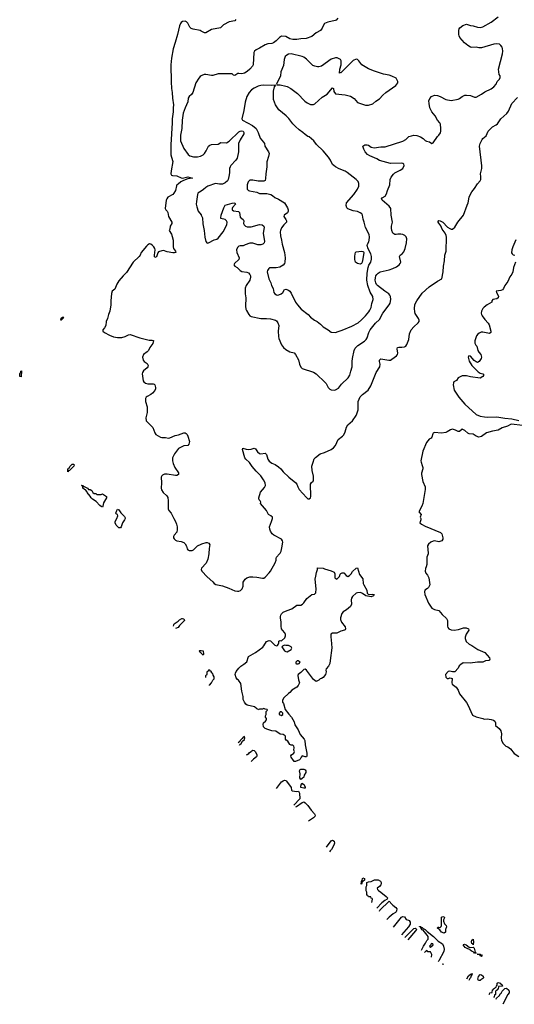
# Model space of a CAD drawing. Header units: inches. Extents: x 1834610 to 2027685, y 642842 to 774116.
# Tile 385 of 632: x 1987369 to 1994546, y 653466 to 667746. Entities that reach past the tile are written whole.
import ezdxf

# ---------------------------------------------------------------- set-up
doc = ezdxf.new("R2010")
doc.units = ezdxf.units.IN
doc.header["$MEASUREMENT"] = 0
for name, color, linetype in [('B9685', 7, 'Continuous'), ('B9686', 7, 'Continuous'), ('B9695', 7, 'Continuous'), ('B9696', 7, 'Continuous')]:
    doc.layers.add(name, color=color, linetype=linetype)

msp = doc.modelspace()

# ---------------------------------------------------------------- linework, layer by layer
at = {"layer": 'B9685', "color": 5, "elevation": 160}
for points in [[(1989603, 658952), (1989604, 658970), (1989610, 658982), (1989670, 659022), (1989690, 659042), (1989720, 659060), (1989730, 659062), (1989750, 659056), (1989761, 659030), (1989690, 658958), (1989670, 658929), (1989632, 658918)], [(1990000, 658559), (1989989, 658570), (1989978, 658590), (1989982, 658598), (1990000, 658595)]]:
    msp.add_lwpolyline(points, dxfattribs=at)
at = {"layer": 'B9686', "color": 5}
for points, elevation in [([(1990000, 667582), (1989988, 667588), (1989884, 667610), (1989859, 667619), (1989838, 667638), (1989810, 667694), (1989790, 667714), (1989770, 667725), (1989730, 667722), (1989710, 667705), (1989701, 667690), (1989690, 667659), (1989661, 667530), (1989623, 667417), (1989598, 667322), (1989574, 667190), (1989563, 667090), (1989565, 666845), (1989572, 666750), (1989582, 666690), (1989586, 666610), (1989600, 666510), (1989594, 666470), (1989596, 666410), (1989580, 666310), (1989581, 666250), (1989560, 665930), (1989564, 665784), (1989571, 665751), (1989592, 665690), (1989566, 665554), (1989563, 665510), (1989571, 665491), (1989584, 665484), (1989650, 665480), (1989710, 665453), (1989730, 665450), (1989810, 665467), (1989878, 665450), (1989810, 665437), (1989744, 665416), (1989705, 665395), (1989670, 665362), (1989650, 665350), (1989643, 665337), (1989629, 665270), (1989607, 665230), (1989590, 665210), (1989520, 665170), (1989503, 665150), (1989494, 665130), (1989481, 665010), (1989491, 664990), (1989510, 664970), (1989519, 664950), (1989526, 664890), (1989579, 664810), (1989577, 664790), (1989551, 664750), (1989550, 664710), (1989538, 664690), (1989570, 664636), (1989583, 664603), (1989595, 664550), (1989595, 664450), (1989600, 664430), (1989628, 664390), (1989636, 664370), (1989615, 664365), (1989590, 664365), (1989510, 664380), (1989458, 664398), (1989430, 664396), (1989383, 664377), (1989374, 664366), (1989352, 664308), (1989330, 664296), (1989324, 664310), (1989324, 664330), (1989333, 664407), (1989330, 664430), (1989317, 664450), (1989290, 664478), (1989270, 664491), (1989253, 664493), (1989230, 664483), (1989210, 664462), (1989132, 664370), (1989117, 664330), (1989102, 664310), (1989018, 664230), (1988921, 664079), (1988870, 664030), (1988810, 663961), (1988778, 663910), (1988750, 663836), (1988710, 663807), (1988703, 663777), (1988692, 663670), (1988691, 663609), (1988679, 663521), (1988656, 663470), (1988643, 663410), (1988624, 663370), (1988617, 663310), (1988601, 663279), (1988576, 663250), (1988578, 663230), (1988598, 663210), (1988673, 663170), (1988730, 663148), (1988790, 663135), (1988850, 663136), (1988901, 663150), (1988950, 663177), (1988970, 663181), (1989112, 663130), (1989250, 663100), (1989290, 663099), (1989311, 663091), (1989301, 663050), (1989256, 662990), (1989236, 662950), (1989218, 662930), (1989167, 662890), (1989151, 662850), (1989162, 662810), (1989176, 662790), (1989219, 662759), (1989233, 662730), (1989230, 662710), (1989221, 662699), (1989165, 662655), (1989149, 662630), (1989144, 662610), (1989161, 662510), (1989172, 662492), (1989195, 662475), (1989230, 662466), (1989304, 662464), (1989319, 662459), (1989331, 662450), (1989341, 662410), (1989339, 662390), (1989331, 662370), (1989298, 662330), (1989270, 662310), (1989217, 662283), (1989204, 662270), (1989196, 662250), (1989197, 662210), (1989217, 662130), (1989221, 662090), (1989218, 662050), (1989201, 661970), (1989205, 661930), (1989302, 661830), (1989330, 661752), (1989345, 661730), (1989411, 661691), (1989430, 661684), (1989484, 661684), (1989530, 661679), (1989550, 661682), (1989627, 661713), (1989674, 661726), (1989750, 661755), (1989770, 661753), (1989785, 661745), (1989799, 661730), (1989810, 661705), (1989831, 661630), (1989825, 661590), (1989810, 661572), (1989750, 661567), (1989674, 661526), (1989615, 661450), (1989588, 661390), (1989587, 661350), (1989594, 661310), (1989622, 661250), (1989674, 661174), (1989673, 661150), (1989650, 661136), (1989630, 661134), (1989510, 661153), (1989470, 661153), (1989440, 661140), (1989430, 661130), (1989423, 661110), (1989427, 661030), (1989423, 660950), (1989428, 660928), (1989450, 660890), (1989502, 660842), (1989518, 660818), (1989525, 660770), (1989523, 660650), (1989533, 660630), (1989567, 660587), (1989604, 660510), (1989629, 660469), (1989643, 660430), (1989652, 660390), (1989656, 660350), (1989647, 660313), (1989611, 660270), (1989600, 660250), (1989602, 660230), (1989610, 660216), (1989630, 660196), (1989647, 660187), (1989710, 660180), (1989750, 660165), (1989770, 660144), (1989790, 660110), (1989800, 660070), (1989810, 660055), (1989830, 660046), (1989870, 660047), (1989890, 660055), (1989950, 660113), (1990000, 660139)], 180), ([(1990000, 666932), (1989990, 666924), (1989970, 666899), (1989927, 666830), (1989881, 666690), (1989860, 666660), (1989826, 666630), (1989816, 666610), (1989807, 666553), (1989770, 666469), (1989742, 666390), (1989725, 666290), (1989723, 666170), (1989704, 666070), (1989701, 665990), (1989750, 665877), (1989816, 665790), (1989840, 665770), (1989890, 665755), (1989950, 665757), (1989993, 665767), (1990000, 665771)], 220), ([(1990000, 665259), (1989955, 665230), (1989947, 665213), (1989933, 665107), (1989932, 665070), (1989938, 665030), (1989957, 664970), (1990000, 664915)], 220)]:
    msp.add_lwpolyline(points, dxfattribs=dict(at, elevation=elevation))
at = {"layer": 'B9686', "color": 5, "elevation": 160}
for points in [[(1987970, 663386), (1987964, 663390), (1987970, 663415), (1987990, 663431), (1988012, 663432), (1988006, 663426), (1987994, 663426), (1987999, 663419), (1987997, 663410)], [(1987390, 662568), (1987369, 662569), (1987369, 662610), (1987370, 662614), (1987382, 662618), (1987388, 662650), (1987394, 662654)], [(1988070, 661188), (1988066, 661190), (1988069, 661230), (1988082, 661238), (1988102, 661270), (1988130, 661298), (1988150, 661302), (1988158, 661290), (1988154, 661270), (1988090, 661206), (1988078, 661202)], [(1988294, 660974), (1988306, 660974), (1988354, 660950), (1988370, 660934), (1988392, 660932), (1988418, 660918), (1988432, 660890), (1988450, 660872), (1988472, 660872), (1988490, 660862), (1988550, 660862), (1988570, 660871), (1988630, 660831), (1988630, 660810), (1988583, 660737), (1988578, 660690), (1988570, 660678), (1988550, 660685), (1988530, 660699), (1988477, 660757), (1988424, 660790), (1988404, 660810), (1988394, 660834), (1988350, 660889), (1988345, 660905), (1988325, 660925), (1988308, 660930), (1988284, 660950), (1988287, 660967), (1988282, 660982), (1988266, 660990), (1988270, 660994), (1988290, 660992)], [(1988810, 660374), (1988770, 660417), (1988753, 660450), (1988753, 660470), (1988779, 660510), (1988795, 660550), (1988788, 660568), (1988770, 660578), (1988762, 660590), (1988779, 660630), (1988790, 660645), (1988810, 660637), (1988836, 660596), (1988890, 660541), (1988898, 660522), (1988899, 660510), (1988891, 660490), (1988859, 660450), (1988842, 660390), (1988830, 660378)]]:
    msp.add_lwpolyline(points, close=True, dxfattribs=at)
at = {"layer": 'B9695', "color": 5}
for points, elevation in [([(1990114, 660000), (1990100, 659920), (1990075, 659865), (1990008, 659792), (1990003, 659770), (1990011, 659750), (1990087, 659667), (1990173, 659593), (1990190, 659571), (1990215, 659555), (1990310, 659536), (1990403, 659503), (1990490, 659463), (1990530, 659456), (1990550, 659458), (1990572, 659468), (1990596, 659490), (1990610, 659530), (1990613, 659590), (1990639, 659630), (1990665, 659650), (1990710, 659665), (1990750, 659665), (1990810, 659663), (1990890, 659644), (1990910, 659647), (1990930, 659661), (1990990, 659724), (1991009, 659750), (1991078, 659870), (1991091, 659909), (1991090, 659930), (1991096, 659950), (1991138, 660000)], 180), ([(1993294, 660000), (1993275, 659950), (1993274, 659846), (1993267, 659810), (1993256, 659784), (1993250, 659750), (1993260, 659720), (1993285, 659690), (1993305, 659650), (1993318, 659550), (1993302, 659510), (1993285, 659495), (1993245, 659470), (1993241, 659450), (1993247, 659410), (1993303, 659283), (1993351, 659211), (1993390, 659191), (1993450, 659178), (1993500, 659120), (1993560, 659060), (1993576, 659030), (1993576, 658950), (1993581, 658930), (1993598, 658910), (1993630, 658897), (1993674, 658894), (1993736, 658904), (1993810, 658927), (1993847, 658927), (1993882, 658910), (1993886, 658890), (1993846, 658834), (1993831, 658790), (1993831, 658770), (1993847, 658730), (1993890, 658690), (1993930, 658670), (1994018, 658610), (1994118, 658570), (1994185, 658490), (1994191, 658470), (1994185, 658455), (1994174, 658450), (1994130, 658445), (1994090, 658430), (1994011, 658429), (1993907, 658413), (1993804, 658416), (1993768, 658392), (1993747, 658373), (1993730, 658342), (1993682, 658290), (1993650, 658286), (1993610, 658299), (1993587, 658293), (1993547, 658250), (1993551, 658210), (1993570, 658191), (1993590, 658192), (1993610, 658202), (1993630, 658198), (1993642, 658190), (1993638, 658130), (1993645, 658110), (1993704, 658064), (1993730, 658022), (1993751, 657970), (1993850, 657845), (1993871, 657810), (1993937, 657657), (1993990, 657636), (1994091, 657611), (1994110, 657602), (1994150, 657605), (1994210, 657598), (1994245, 657585), (1994262, 657570), (1994272, 657550), (1994274, 657510), (1994326, 657466), (1994351, 657431), (1994358, 657390), (1994356, 657330), (1994362, 657290), (1994382, 657250), (1994422, 657210), (1994450, 657198), (1994490, 657171), (1994545, 657105), (1994610, 657059)], 180), ([(1990000, 658595), (1990031, 658590), (1990037, 658543), (1990030, 658529), (1990000, 658559)], 160), ([(1990121, 658091), (1990124, 658096), (1990151, 658130), (1990171, 658169), (1990190, 658188), (1990190, 658214), (1990177, 658237), (1990170, 658262), (1990152, 658272), (1990150, 658294), (1990138, 658298), (1990130, 658314), (1990107, 658313), (1990102, 658298), (1990086, 658290), (1990086, 658250), (1990082, 658238), (1990066, 658230), (1990063, 658207)], 160), ([(1990559, 657225), (1990565, 657235), (1990582, 657250), (1990600, 657280), (1990630, 657308), (1990638, 657330), (1990630, 657351), (1990610, 657342), (1990599, 657321), (1990570, 657292), (1990562, 657278), (1990537, 657257)], 160), ([(1990659, 657082), (1990669, 657091), (1990695, 657105), (1990703, 657117), (1990726, 657130), (1990736, 657144), (1990750, 657151), (1990770, 657145), (1990785, 657130), (1990811, 657090), (1990811, 657069), (1990804, 657056), (1990760, 657020), (1990727, 656986)], 160), ([(1991093, 656594), (1991125, 656635), (1991170, 656691), (1991190, 656706), (1991210, 656715), (1991231, 656711), (1991242, 656702), (1991310, 656612), (1991312, 656572), (1991322, 656562), (1991390, 656551), (1991415, 656555), (1991430, 656530), (1991435, 656445), (1991346, 656355)], 160), ([(1991374, 656328), (1991384, 656336), (1991466, 656394), (1991490, 656401), (1991510, 656390), (1991550, 656351), (1991600, 656280), (1991646, 656230), (1991655, 656210), (1991651, 656190), (1991632, 656170), (1991558, 656121)], 160), ([(1991819, 655746), (1991890, 655835), (1991910, 655847), (1991930, 655831), (1991935, 655805), (1991925, 655775), (1991892, 655710), (1991872, 655690), (1991866, 655678)], 160), ([(1992480, 654943), (1992486, 654990), (1992482, 655002), (1992467, 655007), (1992462, 655022), (1992430, 655026), (1992422, 655042), (1992406, 655050), (1992406, 655090), (1992398, 655110), (1992398, 655170), (1992406, 655190), (1992406, 655230), (1992430, 655242), (1992470, 655246), (1992518, 655270), (1992570, 655270), (1992602, 655250), (1992613, 655230), (1992613, 655210), (1992610, 655199), (1992590, 655173), (1992554, 655150), (1992562, 655130), (1992575, 655115), (1992610, 655094), (1992686, 655030), (1992705, 655010), (1992702, 654990), (1992668, 654972), (1992625, 654935), (1992553, 654859)], 160), ([(1992588, 654818), (1992595, 654830), (1992730, 654962), (1992770, 654920), (1992782, 654902), (1992825, 654870), (1992839, 654850), (1992838, 654822), (1992833, 654807), (1992824, 654796), (1992790, 654778), (1992730, 654729), (1992696, 654695)], 160), ([(1992794, 654586), (1992909, 654731), (1992930, 654739), (1992950, 654734), (1992976, 654696), (1993010, 654686), (1993019, 654679), (1993037, 654657), (1993036, 654630), (1993011, 654589), (1992910, 654472)], 160), ([(1992959, 654433), (1993090, 654565), (1993114, 654570), (1993122, 654562), (1993125, 654550), (1993111, 654529), (1993003, 654399)], 160), ([(1993198, 654250), (1993229, 654311), (1993258, 654350), (1993278, 654390), (1993295, 654410), (1993294, 654450), (1993282, 654470), (1993221, 654541), (1993210, 654546), (1993201, 654561), (1993189, 654570), (1993187, 654587), (1993170, 654589), (1993170, 654594), (1993190, 654591), (1993198, 654578)], 160), ([(1993198, 654578), (1993210, 654579), (1993223, 654563), (1993250, 654550), (1993280, 654520), (1993371, 654450), (1993440, 654380), (1993504, 654344), (1993518, 654310), (1993527, 654267), (1993523, 654230), (1993450, 654098), (1993441, 654084)], 160), ([(1993342, 654150), (1993342, 654150), (1993348, 654190), (1993330, 654226), (1993290, 654226), (1993282, 654242), (1993270, 654246), (1993243, 654219)], 160), ([(1993505, 654048), (1993506, 654050), (1993512, 654052), (1993512, 654044)], 160), ([(1993855, 653836), (1993883, 653877), (1993910, 653902), (1993918, 653902), (1993934, 653914), (1993931, 653890), (1993921, 653879), (1993911, 653850), (1993900, 653840), (1993886, 653812)], 160), ([(1994175, 653612), (1994186, 653614), (1994189, 653631), (1994222, 653638), (1994230, 653674), (1994242, 653678), (1994246, 653690), (1994262, 653698), (1994266, 653710), (1994282, 653718), (1994286, 653730), (1994298, 653742), (1994298, 653770), (1994310, 653782), (1994342, 653770), (1994355, 653755), (1994371, 653750), (1994374, 653730), (1994318, 653722), (1994313, 653687), (1994298, 653682), (1994293, 653667), (1994278, 653662), (1994274, 653650), (1994274, 653610), (1994258, 653602), (1994254, 653570), (1994244, 653565)], 160), ([(1994281, 653538), (1994282, 653538), (1994287, 653553), (1994330, 653594), (1994342, 653618), (1994355, 653625), (1994370, 653654), (1994410, 653694), (1994430, 653698), (1994465, 653670), (1994472, 653650), (1994472, 653630), (1994450, 653606), (1994381, 653466)], 160)]:
    msp.add_lwpolyline(points, dxfattribs=dict(at, elevation=elevation))
at = {"layer": 'B9695', "color": 5, "elevation": 160}
for points in [[(1992431, 659411), (1992490, 659415), (1992513, 659407), (1992502, 659390), (1992470, 659375), (1992390, 659390), (1992344, 659424), (1992316, 659436), (1992270, 659435), (1992252, 659428), (1992198, 659382), (1992184, 659356), (1992178, 659330), (1992184, 659270), (1992170, 659234), (1992110, 659187), (1992063, 659157), (1992044, 659136), (1992026, 659070), (1992026, 659046), (1992036, 659010), (1992090, 658939), (1992097, 658910), (1992090, 658895), (1992082, 658890), (1992030, 658878), (1991971, 658850), (1991910, 658849), (1991886, 658834), (1991883, 658790), (1991890, 658750), (1991897, 658637), (1991876, 658450), (1991868, 658410), (1991850, 658370), (1991816, 658330), (1991811, 658310), (1991814, 658286), (1991805, 658250), (1991774, 658206), (1991750, 658189), (1991730, 658188), (1991710, 658169), (1991670, 658149), (1991630, 658175), (1991532, 658312), (1991510, 658325), (1991490, 658321), (1991450, 658276), (1991411, 658250), (1991404, 658236), (1991416, 658170), (1991430, 658130), (1991410, 658089), (1991390, 658067), (1991320, 658020), (1991290, 657989), (1991267, 657973), (1991202, 657910), (1991184, 657876), (1991182, 657850), (1991198, 657830), (1991223, 657743), (1991273, 657673), (1991311, 657630), (1991350, 657562), (1991360, 657520), (1991410, 657445), (1991439, 657379), (1991497, 657310), (1991507, 657290), (1991512, 657230), (1991536, 657110), (1991535, 657065), (1991530, 657056), (1991510, 657056), (1991470, 657069), (1991451, 657050), (1991438, 657022), (1991427, 657013), (1991370, 656986), (1991350, 656986), (1991343, 657003), (1991309, 657050), (1991304, 657070), (1991314, 657086), (1991348, 657110), (1991355, 657130), (1991349, 657150), (1991354, 657190), (1991349, 657209), (1991330, 657224), (1991310, 657225), (1991290, 657235), (1991260, 657280), (1991236, 657296), (1991228, 657310), (1991228, 657350), (1991220, 657360), (1991190, 657378), (1991150, 657384), (1991085, 657425), (1991028, 657430), (1990969, 657450), (1990930, 657467), (1990907, 657490), (1990901, 657530), (1990909, 657549), (1990938, 657570), (1990948, 657590), (1990948, 657610), (1990938, 657630), (1990938, 657650), (1990946, 657670), (1990946, 657710), (1990966, 657730), (1990962, 657742), (1990930, 657746), (1990910, 657758), (1990892, 657748), (1990850, 657748), (1990830, 657738), (1990825, 657745), (1990810, 657749), (1990801, 657761), (1990778, 657778), (1990670, 657805), (1990650, 657821), (1990630, 657849), (1990610, 657888), (1990610, 657930), (1990590, 658006), (1990577, 658117), (1990546, 658166), (1990530, 658175), (1990510, 658202), (1990496, 658250), (1990501, 658270), (1990510, 658291), (1990550, 658341), (1990579, 658370), (1990621, 658399), (1990665, 658435), (1990690, 658512), (1990792, 658568), (1990895, 658645), (1990913, 658667), (1990950, 658730), (1990990, 658743), (1991010, 658737), (1991070, 658676), (1991094, 658666), (1991109, 658671), (1991118, 658682), (1991129, 658710), (1991130, 658734), (1991150, 658742), (1991170, 658738), (1991217, 658783), (1991228, 658810), (1991227, 658830), (1991214, 658854), (1991180, 658890), (1991170, 658910), (1991162, 658950), (1991161, 659010), (1991153, 659070), (1991153, 659090), (1991159, 659110), (1991170, 659131), (1991190, 659151), (1991250, 659179), (1991317, 659203), (1991390, 659254), (1991450, 659257), (1991472, 659268), (1991492, 659288), (1991535, 659350), (1991609, 659410), (1991645, 659415), (1991666, 659434), (1991672, 659490), (1991654, 659630), (1991666, 659674), (1991674, 659726), (1991688, 659770), (1991690, 659794), (1991772, 659792), (1991790, 659782), (1991890, 659752), (1991930, 659732), (1991942, 659710), (1991942, 659650), (1991970, 659632), (1992008, 659670), (1992018, 659702), (1992030, 659714), (1992050, 659722), (1992070, 659722), (1992105, 659685), (1992130, 659672), (1992155, 659685), (1992178, 659710), (1992196, 659744), (1992250, 659792), (1992270, 659794), (1992300, 659700), (1992350, 659638), (1992353, 659570), (1992361, 659550), (1992407, 659470), (1992411, 659431), (1992418, 659418)], [(1991210, 658675), (1991180, 658660), (1991172, 658650), (1991210, 658591), (1991230, 658581), (1991250, 658579), (1991308, 658610), (1991318, 658630), (1991308, 658650), (1991270, 658669), (1991230, 658669)], [(1991410, 658448), (1991393, 658447), (1991374, 658430), (1991374, 658410), (1991385, 658405), (1991410, 658405), (1991426, 658410), (1991438, 658430)], [(1991170, 657706), (1991150, 657706), (1991134, 657690), (1991134, 657670), (1991170, 657654), (1991186, 657670), (1991186, 657690)], [(1991450, 656728), (1991435, 656750), (1991437, 656810), (1991429, 656851), (1991438, 656870), (1991450, 656876), (1991490, 656877), (1991510, 656866), (1991523, 656850), (1991522, 656830), (1991497, 656790), (1991490, 656762), (1991470, 656739)], [(1991490, 656599), (1991448, 656608), (1991449, 656630), (1991458, 656662), (1991466, 656670), (1991470, 656671), (1991478, 656658), (1991490, 656653), (1991510, 656618), (1991510, 656602)], [(1992330, 655206), (1992326, 655210), (1992328, 655248), (1992338, 655262), (1992342, 655290), (1992350, 655298), (1992370, 655291), (1992372, 655268), (1992350, 655246), (1992338, 655242)], [(1993530, 654497), (1993490, 654510), (1993464, 654544), (1993429, 654571), (1993438, 654582), (1993450, 654585), (1993470, 654581), (1993484, 654596), (1993490, 654610), (1993490, 654730), (1993510, 654741), (1993531, 654730), (1993530, 654710), (1993520, 654690), (1993519, 654670), (1993534, 654634), (1993558, 654610), (1993560, 654590), (1993548, 654550), (1993547, 654513)], [(1993350, 654346), (1993338, 654342), (1993334, 654326), (1993314, 654310), (1993318, 654298), (1993330, 654294), (1993366, 654330), (1993362, 654342)], [(1993950, 654326), (1993942, 654342), (1993930, 654349), (1993923, 654370), (1993930, 654398), (1993950, 654411), (1993955, 654365)], [(1993910, 654291), (1993950, 654294), (1993962, 654282), (1993978, 654222), (1993974, 654214), (1993986, 654214), (1993992, 654210), (1993990, 654206), (1993970, 654209), (1993960, 654220), (1993935, 654230), (1993907, 654250), (1993900, 654260), (1993869, 654270), (1993834, 654290), (1993804, 654330), (1993806, 654334), (1993824, 654336), (1993845, 654330), (1993890, 654295)], [(1994062, 654182), (1994070, 654182), (1994078, 654170), (1994070, 654158), (1994065, 654165), (1994049, 654170), (1994048, 654188), (1994007, 654193), (1994051, 654191)], [(1994050, 653809), (1994026, 653810), (1994018, 653830), (1994025, 653870), (1994050, 653896), (1994070, 653891), (1994093, 653873), (1994098, 653850), (1994090, 653838), (1994060, 653820)]]:
    msp.add_lwpolyline(points, close=True, dxfattribs=at)
at = {"layer": 'B9696', "color": 5}
for points, elevation in [([(1990000, 664915), (1990004, 664910), (1990022, 664870), (1990025, 664785), (1990044, 664690), (1990054, 664594), (1990069, 664530), (1990090, 664507), (1990110, 664508), (1990190, 664553), (1990230, 664563), (1990250, 664578), (1990320, 664670), (1990373, 664770), (1990378, 664810), (1990371, 664831), (1990350, 664850), (1990290, 664864), (1990286, 664870), (1990291, 664910), (1990330, 665019), (1990350, 665054), (1990450, 665087), (1990490, 665090), (1990501, 665070), (1990458, 665022), (1990452, 665010), (1990450, 664990), (1990470, 664976), (1990544, 664964), (1990560, 664950), (1990570, 664884), (1990611, 664850), (1990619, 664830), (1990618, 664790), (1990626, 664770), (1990645, 664750), (1990670, 664743), (1990730, 664744), (1990850, 664774), (1990885, 664770), (1990913, 664753), (1990918, 664730), (1990901, 664650), (1990922, 664530), (1990917, 664510), (1990897, 664490), (1990870, 664480), (1990850, 664479), (1990823, 664483), (1990750, 664507), (1990710, 664505), (1990640, 664480), (1990610, 664464), (1990570, 664467), (1990550, 664461), (1990530, 664441), (1990517, 664410), (1990519, 664370), (1990553, 664290), (1990548, 664270), (1990484, 664210), (1990475, 664190), (1990490, 664170), (1990526, 664150), (1990568, 664110), (1990590, 664096), (1990664, 664084), (1990690, 664073), (1990710, 664052), (1990718, 664030), (1990719, 664010), (1990707, 663970), (1990653, 663890), (1990642, 663850), (1990642, 663770), (1990650, 663710), (1990646, 663590), (1990650, 663550), (1990659, 663530), (1990693, 663470), (1990710, 663450), (1990730, 663441), (1990870, 663410), (1990950, 663414), (1991008, 663408), (1991079, 663390), (1991097, 663377), (1991116, 663350), (1991130, 663310), (1991120, 663230), (1991123, 663150), (1991130, 663121), (1991166, 663030), (1991195, 662990), (1991230, 662962), (1991290, 662928), (1991350, 662913), (1991370, 662890), (1991413, 662813), (1991429, 662750), (1991450, 662706), (1991470, 662689), (1991630, 662635), (1991670, 662611), (1991803, 662483), (1991814, 662470), (1991843, 662410), (1991870, 662387), (1991890, 662377), (1991930, 662374), (1991950, 662377), (1991996, 662404), (1992038, 662462), (1992133, 662550), (1992161, 662590), (1992172, 662650), (1992195, 662710), (1992192, 662790), (1992196, 662830), (1992224, 662950), (1992238, 662982), (1992277, 663023), (1992370, 663083), (1992395, 663110), (1992410, 663130), (1992435, 663210), (1992453, 663247), (1992534, 663346), (1992590, 663398), (1992639, 663490), (1992731, 663610), (1992745, 663635), (1992753, 663690), (1992749, 663730), (1992741, 663750), (1992724, 663770), (1992668, 663808), (1992562, 663890), (1992547, 663907), (1992536, 663930), (1992527, 663970), (1992530, 664002), (1992538, 664030), (1992550, 664050), (1992568, 664070), (1992601, 664090), (1992730, 664120), (1992783, 664137), (1992837, 664163), (1992873, 664190), (1992890, 664210), (1992897, 664230), (1992880, 664310), (1992891, 664329), (1992920, 664350), (1992942, 664378), (1992960, 664430), (1992979, 664510), (1992984, 664570), (1992975, 664595), (1992956, 664616), (1992929, 664630), (1992897, 664637), (1992855, 664635), (1992830, 664629), (1992810, 664631), (1992785, 664650), (1992767, 664687), (1992762, 664722), (1992763, 664750), (1992776, 664810), (1992761, 664910), (1992752, 665010), (1992730, 665042), (1992627, 665130), (1992617, 665150), (1992630, 665163), (1992670, 665187), (1992690, 665221), (1992704, 665270), (1992738, 665350), (1992744, 665430), (1992757, 665463), (1992792, 665508), (1992814, 665526), (1992890, 665564), (1992929, 665590), (1992949, 665630), (1992945, 665650), (1992930, 665661), (1992906, 665666), (1992750, 665660), (1992590, 665704), (1992550, 665726), (1992449, 665770), (1992416, 665790), (1992383, 665830), (1992362, 665870), (1992349, 665911), (1992378, 665930), (1992410, 665933), (1992430, 665927), (1992470, 665899), (1992510, 665888), (1992610, 665900), (1992670, 665901), (1992930, 665983), (1992970, 666008), (1993016, 666050), (1993056, 666064), (1993090, 666070), (1993130, 666066), (1993185, 666045), (1993223, 666023), (1993250, 665996), (1993270, 665985), (1993313, 665973), (1993350, 665951), (1993370, 665958), (1993429, 666050), (1993449, 666070), (1993473, 666107), (1993479, 666130), (1993481, 666170), (1993473, 666230), (1993464, 666250), (1993433, 666290), (1993398, 666350), (1993349, 666409), (1993322, 666470), (1993309, 666529), (1993307, 666570), (1993318, 666602), (1993342, 666630), (1993390, 666650), (1993430, 666648), (1993470, 666632), (1993550, 666590), (1993630, 666576), (1993730, 666592), (1993750, 666602), (1993790, 666634), (1993830, 666650), (1993850, 666653), (1993908, 666648), (1993970, 666621), (1993990, 666621), (1994070, 666665), (1994120, 666700), (1994210, 666741), (1994249, 666770), (1994282, 666810), (1994295, 666850), (1994330, 666882), (1994342, 666910), (1994339, 666930), (1994324, 666950), (1994314, 667030), (1994373, 667253), (1994377, 667290), (1994374, 667330), (1994367, 667350), (1994351, 667371), (1994329, 667390), (1994290, 667398), (1994247, 667393), (1994070, 667340), (1994030, 667340), (1993990, 667347), (1993930, 667345), (1993910, 667350), (1993870, 667373), (1993825, 667410), (1993757, 667490), (1993744, 667510), (1993741, 667530), (1993741, 667590), (1993746, 667614), (1993754, 667626), (1993800, 667660), (1993850, 667682), (1993910, 667661), (1993950, 667655), (1994010, 667636), (1994050, 667635), (1994090, 667642), (1994208, 667712), (1994309, 667790)], 220), ([(1991986, 667770), (1991959, 667741), (1991945, 667735), (1991841, 667710), (1991794, 667690), (1991770, 667656), (1991757, 667623), (1991735, 667590), (1991670, 667558), (1991610, 667503), (1991527, 667473), (1991450, 667468), (1991390, 667458), (1991330, 667457), (1991290, 667470), (1991230, 667501), (1991170, 667505), (1991138, 667490), (1991090, 667440), (1991050, 667411), (1991030, 667403), (1990970, 667394), (1990930, 667381), (1990848, 667332), (1990799, 667310), (1990775, 667290), (1990765, 667270), (1990756, 667090), (1990746, 667070), (1990710, 667028), (1990670, 666994), (1990630, 666971), (1990590, 666962), (1990550, 666967), (1990535, 666965), (1990490, 666938), (1990470, 666944), (1990450, 666961), (1990430, 666963), (1990250, 666960), (1990170, 666935), (1990150, 666935), (1990070, 666953), (1990048, 666952), (1990010, 666939), (1990000, 666932)], 220), ([(1990505, 667750), (1990490, 667728), (1990410, 667713), (1990327, 667673), (1990282, 667630), (1990150, 667602), (1990070, 667554), (1990050, 667558), (1990000, 667582)], 180), ([(1991138, 660000), (1991147, 660010), (1991162, 660038), (1991175, 660085), (1991189, 660170), (1991183, 660190), (1991166, 660210), (1991057, 660270), (1991033, 660290), (1991009, 660330), (1990999, 660359), (1990995, 660390), (1991025, 660470), (1991035, 660510), (1991035, 660530), (1991013, 660550), (1990979, 660570), (1990949, 660630), (1990864, 660730), (1990869, 660750), (1990858, 660770), (1990843, 660783), (1990838, 660798), (1990838, 660810), (1990865, 660895), (1990919, 660961), (1990934, 660990), (1990929, 661030), (1990909, 661070), (1990869, 661130), (1990798, 661198), (1990744, 661264), (1990705, 661325), (1990649, 661370), (1990635, 661390), (1990604, 661510), (1990609, 661530), (1990655, 661515), (1990690, 661514), (1990730, 661519), (1990770, 661531), (1990790, 661521), (1990820, 661480), (1990850, 661456), (1990870, 661450), (1990930, 661459), (1990936, 661456), (1990950, 661441), (1990969, 661370), (1990990, 661341), (1991030, 661313), (1991076, 661296), (1991122, 661262), (1991156, 661230), (1991190, 661188), (1991273, 661113), (1991378, 661030), (1991391, 661010), (1991404, 660970), (1991425, 660930), (1991530, 660815), (1991550, 660798), (1991570, 660798), (1991589, 660811), (1991592, 660830), (1991590, 661010), (1991604, 661036), (1991629, 661051), (1991633, 661067), (1991630, 661126), (1991614, 661210), (1991610, 661270), (1991625, 661330), (1991644, 661376), (1991663, 661397), (1991728, 661450), (1991792, 661468), (1991887, 661513), (1991923, 661537), (1991951, 661570), (1991990, 661658), (1992054, 661706), (1992073, 661727), (1992092, 661768), (1992110, 661834), (1992128, 661870), (1992196, 661930), (1992250, 662005), (1992263, 662030), (1992280, 662090), (1992282, 662210), (1992310, 662275), (1992341, 662310), (1992426, 662374), (1992466, 662434), (1992543, 662630), (1992593, 662710), (1992600, 662750), (1992591, 662790), (1992591, 662810), (1992610, 662826), (1992727, 662807), (1992750, 662810), (1992770, 662821), (1992834, 662870), (1992851, 662890), (1992855, 662910), (1992846, 662970), (1992850, 662991), (1992870, 662998), (1992915, 662995), (1992950, 663000), (1992970, 663012), (1992986, 663034), (1993016, 663110), (1993026, 663190), (1993048, 663250), (1993087, 663293), (1993151, 663350), (1993164, 663370), (1993165, 663390), (1993156, 663410), (1993107, 663487), (1993100, 663510), (1993098, 663558), (1993103, 663610), (1993110, 663635), (1993130, 663670), (1993210, 663780), (1993308, 663870), (1993430, 663955), (1993494, 663990), (1993511, 664090), (1993518, 664170), (1993535, 664250), (1993539, 664330), (1993556, 664390), (1993561, 664590), (1993556, 664616), (1993540, 664650), (1993498, 664710), (1993478, 664758), (1993450, 664793), (1993441, 664810), (1993441, 664819), (1993450, 664832), (1993470, 664828), (1993510, 664810), (1993577, 664737), (1993610, 664716), (1993630, 664709), (1993650, 664710), (1993681, 664739), (1993726, 664810), (1993806, 664910), (1993863, 665057), (1993874, 665090), (1993890, 665171), (1993910, 665218), (1993930, 665251), (1993970, 665298), (1994010, 665365), (1994049, 665410), (1994059, 665430), (1994062, 665470), (1994057, 665510), (1994072, 665590), (1994072, 665628), (1994042, 665910), (1994051, 665950), (1994080, 666010), (1994090, 666025), (1994136, 666064), (1994168, 666130), (1994184, 666150), (1994230, 666194), (1994280, 666220), (1994302, 666238), (1994351, 666310), (1994435, 666385), (1994459, 666421), (1994512, 666530), (1994590, 666616)], 180), ([(1990000, 665771), (1990033, 665787), (1990053, 665807), (1990077, 665843), (1990107, 665910), (1990130, 665927), (1990150, 665934), (1990250, 665943), (1990290, 665965), (1990370, 665958), (1990410, 665984), (1990550, 666119), (1990570, 666130), (1990590, 666134), (1990610, 666129), (1990622, 666110), (1990622, 666090), (1990570, 666006), (1990546, 665950), (1990545, 665830), (1990523, 665737), (1990507, 665710), (1990431, 665630), (1990421, 665610), (1990415, 665590), (1990413, 665527), (1990406, 665470), (1990395, 665430), (1990384, 665410), (1990350, 665380), (1990310, 665363), (1990270, 665360), (1990210, 665369), (1990097, 665330), (1990070, 665313), (1990037, 665283), (1990000, 665259)], 220), ([(1994570, 664553), (1994525, 664450), (1994511, 664410), (1994507, 664367), (1994513, 664350), (1994530, 664338), (1994554, 664330)], 180), ([(1994561, 664230), (1994536, 664150), (1994526, 664090), (1994510, 664055), (1994481, 664019), (1994450, 663950), (1994410, 663890), (1994390, 663849), (1994373, 663830), (1994350, 663818), (1994284, 663810), (1994285, 663790), (1994314, 663734), (1994312, 663710), (1994290, 663699), (1994236, 663690), (1994219, 663670), (1994221, 663650), (1994151, 663610), (1994110, 663579), (1994090, 663555), (1994070, 663518), (1994067, 663490), (1994071, 663470), (1994081, 663450), (1994117, 663397), (1994165, 663345), (1994180, 663320), (1994206, 663230), (1994206, 663210), (1994186, 663194), (1994090, 663216), (1994065, 663215), (1994038, 663202), (1994017, 663183), (1993999, 663161), (1993986, 663134), (1993975, 663090), (1993975, 663055), (1993987, 663027), (1994000, 663010), (1994015, 662950), (1994030, 662924), (1994061, 662890), (1994070, 662850), (1994063, 662830), (1994036, 662790), (1994010, 662776), (1993990, 662782), (1993963, 662803), (1993910, 662865), (1993887, 662873), (1993875, 662850), (1993890, 662795), (1993929, 662730), (1994021, 662641), (1994050, 662621), (1994091, 662610), (1994102, 662590), (1994089, 662570), (1994050, 662549), (1993910, 662567), (1993850, 662583), (1993790, 662579), (1993768, 662572), (1993733, 662550), (1993705, 662515), (1993670, 662496), (1993661, 662479), (1993659, 662450), (1993674, 662374), (1993742, 662270), (1993828, 662168), (1993990, 662018), (1994050, 661994), (1994115, 661985), (1994150, 661982), (1994290, 661987), (1994408, 661968), (1994510, 661959), (1994610, 661932)], 180), ([(1994670, 661859), (1994502, 661878), (1994445, 661850), (1994370, 661825), (1994310, 661792), (1994230, 661780), (1994144, 661756), (1994070, 661703), (1994030, 661692), (1993990, 661706), (1993950, 661733), (1993890, 661741), (1993870, 661750), (1993830, 661787), (1993810, 661800), (1993790, 661805), (1993750, 661773), (1993730, 661773), (1993690, 661795), (1993650, 661806), (1993621, 661799), (1993572, 661768), (1993550, 661760), (1993490, 661749), (1993390, 661758), (1993370, 661750), (1993362, 661738), (1993350, 661689), (1993341, 661679), (1993310, 661662), (1993270, 661615), (1993218, 661490), (1993190, 661350), (1993192, 661330), (1993210, 661281), (1993216, 661250), (1993216, 661230), (1993200, 661170), (1993200, 661150), (1993218, 661050), (1993250, 660970), (1993253, 660930), (1993219, 660730), (1993203, 660690), (1993159, 660610), (1993194, 660570), (1993181, 660530), (1993191, 660510), (1993191, 660490), (1993177, 660450), (1993197, 660430), (1993250, 660398), (1993474, 660310), (1993493, 660290), (1993508, 660230), (1993507, 660210), (1993494, 660186), (1993450, 660171), (1993390, 660187), (1993370, 660185), (1993336, 660170), (1993303, 660137), (1993287, 660113), (1993298, 660010), (1993294, 660000)], 180), ([(1990000, 660139), (1990010, 660144), (1990077, 660163), (1990090, 660164), (1990114, 660154), (1990126, 660130), (1990125, 660110), (1990116, 660070), (1990115, 660010), (1990114, 660000)], 180)]:
    msp.add_lwpolyline(points, dxfattribs=dict(at, elevation=elevation))
at = {"layer": 'B9696', "color": 5, "elevation": 240}
for points in [[(1991310, 667252), (1991270, 667246), (1991247, 667233), (1991223, 667210), (1991208, 667170), (1991197, 667083), (1991157, 666990), (1991151, 666930), (1991094, 666810), (1991102, 666802), (1991150, 666799), (1991230, 666784), (1991250, 666778), (1991301, 666750), (1991398, 666678), (1991506, 666566), (1991539, 666539), (1991590, 666518), (1991630, 666517), (1991650, 666527), (1991757, 666623), (1991832, 666668), (1991910, 666758), (1991922, 666750), (1991927, 666707), (1991951, 666671), (1992090, 666654), (1992170, 666639), (1992221, 666601), (1992270, 666545), (1992386, 666506), (1992430, 666506), (1992494, 666526), (1992535, 666565), (1992590, 666598), (1992637, 666650), (1992681, 666690), (1992829, 666790), (1992855, 666830), (1992858, 666850), (1992838, 666890), (1992830, 666898), (1992769, 666929), (1992730, 666944), (1992650, 666957), (1992518, 666998), (1992430, 667032), (1992331, 667091), (1992290, 667149), (1992269, 667169), (1992250, 667173), (1992210, 667153), (1992050, 666993), (1992030, 666977), (1992022, 666978), (1992010, 666969), (1992015, 667030), (1992032, 667090), (1992035, 667150), (1992024, 667170), (1991974, 667194), (1991950, 667195), (1991890, 667172), (1991746, 667074), (1991710, 667063), (1991690, 667063), (1991650, 667070), (1991624, 667084), (1991530, 667175), (1991490, 667204), (1991470, 667211)], [(1991078, 666798), (1991030, 666793), (1990910, 666795), (1990870, 666792), (1990830, 666781), (1990770, 666755), (1990732, 666728), (1990699, 666690), (1990667, 666633), (1990642, 666550), (1990620, 666430), (1990591, 666310), (1990602, 666290), (1990749, 666211), (1990801, 666170), (1990831, 666111), (1990858, 666030), (1990907, 665970), (1990919, 665950), (1990927, 665910), (1990979, 665830), (1990987, 665807), (1990980, 665760), (1990957, 665683), (1990953, 665610), (1990939, 665510), (1990937, 665443), (1990930, 665415), (1990910, 665404), (1990830, 665402), (1990750, 665418), (1990710, 665417), (1990685, 665395), (1990668, 665352), (1990671, 665290), (1990688, 665270), (1990703, 665263), (1990810, 665243), (1990850, 665227), (1990955, 665225), (1991013, 665213), (1991038, 665198), (1991070, 665165), (1991123, 665143), (1991210, 665090), (1991257, 665017), (1991264, 664990), (1991263, 664970), (1991253, 664947), (1991205, 664910), (1991200, 664890), (1991232, 664850), (1991240, 664830), (1991240, 664810), (1991202, 664770), (1991170, 664725), (1991153, 664690), (1991149, 664670), (1991154, 664610), (1991170, 664550), (1991176, 664490), (1991213, 664370), (1991223, 664290), (1991217, 664230), (1991209, 664210), (1991192, 664188), (1991143, 664157), (1991090, 664148), (1990995, 664145), (1990982, 664138), (1990966, 664110), (1990961, 664090), (1990983, 663990), (1991011, 663930), (1991021, 663890), (1991047, 663847), (1991056, 663790), (1991071, 663770), (1991094, 663754), (1991110, 663751), (1991130, 663755), (1991162, 663770), (1991188, 663790), (1991210, 663831), (1991230, 663838), (1991270, 663825), (1991290, 663811), (1991310, 663781), (1991370, 663651), (1991401, 663610), (1991455, 663550), (1991555, 663470), (1991591, 663430), (1991645, 663390), (1991685, 663370), (1991736, 663330), (1991773, 663293), (1991845, 663250), (1991890, 663212), (1991950, 663211), (1991990, 663225), (1992050, 663244), (1992190, 663303), (1992278, 663350), (1992330, 663395), (1992386, 663450), (1992436, 663510), (1992450, 663533), (1992467, 663570), (1992478, 663630), (1992499, 663690), (1992491, 663730), (1992455, 663795), (1992421, 663890), (1992407, 663967), (1992411, 664069), (1992425, 664150), (1992436, 664184), (1992464, 664230), (1992474, 664274), (1992474, 664310), (1992465, 664350), (1992425, 664425), (1992412, 664470), (1992415, 664490), (1992434, 664526), (1992441, 664550), (1992446, 664590), (1992440, 664630), (1992385, 664730), (1992368, 664810), (1992351, 664851), (1992343, 664910), (1992332, 664930), (1992310, 664947), (1992270, 664966), (1992210, 664976), (1992130, 665002), (1992117, 665017), (1992107, 665050), (1992112, 665090), (1992215, 665210), (1992272, 665290), (1992289, 665330), (1992289, 665370), (1992278, 665398), (1992250, 665430), (1992121, 665530), (1992093, 665550), (1992005, 665585), (1991951, 665611), (1991925, 665630), (1991908, 665648), (1991878, 665710), (1991851, 665750), (1991770, 665842), (1991674, 665934), (1991636, 665990), (1991567, 666047), (1991550, 666053), (1991510, 666079), (1991479, 666110), (1991423, 666150), (1991370, 666195), (1991330, 666236), (1991272, 666312), (1991234, 666354), (1991130, 666440), (1991081, 666510), (1991064, 666550), (1991053, 666590), (1991050, 666630), (1991054, 666710), (1991068, 666772), (1991075, 666785), (1991086, 666790)], [(1992310, 664202), (1992272, 664208), (1992241, 664230), (1992232, 664268), (1992232, 664310), (1992237, 664350), (1992243, 664370), (1992250, 664378), (1992330, 664388), (1992350, 664385), (1992357, 664377), (1992360, 664370), (1992350, 664278), (1992340, 664230), (1992330, 664208)]]:
    msp.add_lwpolyline(points, close=True, dxfattribs=at)

doc.saveas('drawing.dxf')
